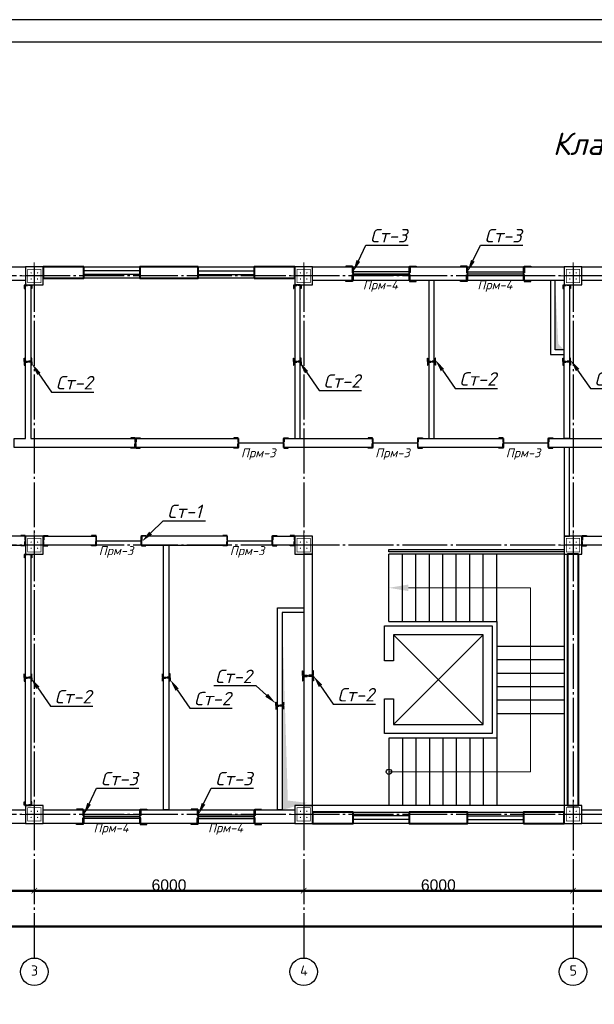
# Model space of a CAD drawing. Header units: millimetres. Extents: x -33345 to 4712671, y -3392 to 121473.
# Tile 304 of 656: x 1656947 to 1669747, y 64559 to 86501. Entities that reach past the tile are written whole.
import ezdxf
from ezdxf import colors
from ezdxf.entities.mleader import LeaderData, LeaderLine
from ezdxf.math import Vec2, Vec3

# ---------------------------------------------------------------- set-up
doc = ezdxf.new("R2010")
doc.units = ezdxf.units.MM
doc.linetypes.add('CENTER2', pattern=[28.575, 19.05, -3.175, 3.175, -3.175])
doc.linetypes.add('ГОСТ 2.303 5', pattern=[24, 20, -1.5, 1, -1.5])
for name, color, linetype, lineweight in [('.', 7, 'Continuous', 15), ('0.25', 7, 'Continuous', 25), ('1_Основная', 250, 'Continuous', 40), ('5   0.30', 1, 'Continuous', 30), ('размер 0.09', 175, 'Continuous', 9)]:
    doc.layers.add(name, color=color, linetype=linetype, lineweight=lineweight)
for name, color, linetype in [('00-Axes', 1, 'CENTER2'), ('HA', 9, 'Continuous'), ('надписи', 7, 'Continuous')]:
    doc.layers.add(name, color=color, linetype=linetype)
doc.styles.add('ISOCPEUR', font='isocpeui.ttf', dxfattribs={"height": 300})
doc.styles.add('ISOCPEUR_1.00', font='isocpeui.ttf')
doc.styles.get("Standard").update_dxf_attribs({"font": 'arial.ttf'})
doc.styles.add('ГОСТ 250', font='isocpeui.ttf', dxfattribs={"height": 250})
doc.dimstyles.new('ISO-25$0', dxfattribs={"dimtxt": 300, "dimasz": 200, "dimexe": 100, "dimexo": 300, "dimgap": 50, "dimtad": 1, "dimdec": 0, "dimtxsty": 'Standard', "dimblk": 'OBLIQUE', "dimcen": 250, "dimadec": 0, "dimazin": 0, "dimtfac": 1, "dimtdec": 0, "dimtmove": 0, "dimatfit": 3, "dimldrblk": 'OBLIQUE', "dimfxl": 1.25, "dimarcsym": 0})

# ---------------------------------------------------------------- blocks, each defined once
blk = doc.blocks.new('*U282')
at = {"layer": '0.25', "color": 5, "linetype": 'Continuous', "lineweight": 25, "ltscale": 100}
blk.add_lwpolyline([(-72619, 0), (0, 0), (0, 42000), (-72619, 42000), (-72619, 0)], dxfattribs=at)
at = {"layer": '0.25', "color": 7, "linetype": 'Continuous', "lineweight": 30, "ltscale": 100}
blk.add_lwpolyline([(-70619, 500), (-500, 500), (-500, 41500), (-70619, 41500), (-70619, 500)], dxfattribs=at)
blk = doc.blocks.new('column')
at = {"lineweight": 0}
for points in [[(-68, 56, -1), (-68, 86, -1)], [(68, 56, 1), (68, 86, 1)], [(-68, -56, 1), (-68, -86, 1)], [(68, -56, -1), (68, -86, -1)]]:
    blk.add_hatch(color=0, dxfattribs=at).paths.add_polyline_path(points)
at = {"color": 0, "lineweight": 0}
for p, q in [((0, 300), (0, -300)), ((300, 0), (-300, 0))]:
    blk.add_line(p, q, dxfattribs=at)
at = {"lineweight": 30}
blk.add_lwpolyline([(-200, 200), (200, 200), (200, -200), (-200, -200)], close=True, dxfattribs=at)
at = {"color": 0, "lineweight": 0, "const_width": 15}
blk.add_lwpolyline([(150, -150), (150, 150), (-150, 150), (-150, -150)], close=True, dxfattribs=at)
blk = doc.blocks.new('_ArchTick')
at = {"color": 0, "linetype": 'ByBlock', "const_width": 0.15}
blk.add_lwpolyline([(-0.5, -0.5), (0.5, 0.5)], dxfattribs=at)
blk = doc.blocks.new('*D14')
at = {"color": 0, "lineweight": -2, "transparency": 16777216}
for p, q in [((1035447, -1561152), (1035447, -1561151)), ((1035447, -1561152), (1041447, -1561152)), ((1041447, -1561152), (1041447, -1561151))]:
    blk.add_line(p, q, dxfattribs=at)
at = {"layer": 'Defpoints', "color": 0, "lineweight": 50, "transparency": 16777216}
for p in [(1035447, -1561152), (1041447, -1561152), (1041447, -1561152)]:
    blk.add_point(p, dxfattribs=at)
at = {"color": 0, "lineweight": -2, "transparency": 16777216, "xscale": 120, "yscale": 120, "zscale": 120, "rotation": 180}
blk.add_blockref('_ArchTick', (1035447, -1561152), dxfattribs=at)
at = {"color": 0, "lineweight": -2, "transparency": 16777216, "xscale": 120, "yscale": 120, "zscale": 120}
blk.add_blockref('_ArchTick', (1041447, -1561152), dxfattribs=at)
at = {"color": 0, "lineweight": 0, "transparency": 16777216, "insert": (1038447, -1561027), "char_height": 250, "attachment_point": 5}
blk.add_mtext('6000', dxfattribs=at)
blk = doc.blocks.new('_Oblique')
at = {"color": 0, "linetype": 'ByBlock', "lineweight": -2}
blk.add_line((-0.5, -0.5), (0.5, 0.5), dxfattribs=at)
blk = doc.blocks.new('*D15')
at = {"color": 0, "lineweight": -2, "transparency": 16777216}
for p, q in [((1041447, -1561152), (1041447, -1561151)), ((1041447, -1561152), (1047447, -1561152)), ((1047447, -1561152), (1047447, -1561151))]:
    blk.add_line(p, q, dxfattribs=at)
at = {"layer": 'Defpoints', "color": 0, "lineweight": 50, "transparency": 16777216}
for p in [(1041447, -1561152), (1047447, -1561152), (1047447, -1561152)]:
    blk.add_point(p, dxfattribs=at)
at = {"color": 0, "lineweight": -2, "transparency": 16777216, "xscale": 120, "yscale": 120, "zscale": 120, "rotation": 180}
blk.add_blockref('_ArchTick', (1041447, -1561152), dxfattribs=at)
at = {"color": 0, "lineweight": -2, "transparency": 16777216, "xscale": 120, "yscale": 120, "zscale": 120}
blk.add_blockref('_ArchTick', (1047447, -1561152), dxfattribs=at)
at = {"color": 0, "lineweight": 0, "transparency": 16777216, "insert": (1044447, -1561027), "char_height": 250, "attachment_point": 5}
blk.add_mtext('6000', dxfattribs=at)
blk = doc.blocks.new('*D16')
at = {"color": 0, "lineweight": -2, "transparency": 16777216}
for p, q in [((1047447, -1561152), (1047447, -1561151)), ((1047447, -1561152), (1053447, -1561152)), ((1053447, -1561152), (1053447, -1561151))]:
    blk.add_line(p, q, dxfattribs=at)
at = {"layer": 'Defpoints', "color": 0, "lineweight": 50, "transparency": 16777216}
for p in [(1047447, -1561152), (1053447, -1561152), (1053447, -1561152)]:
    blk.add_point(p, dxfattribs=at)
at = {"color": 0, "lineweight": -2, "transparency": 16777216, "xscale": 120, "yscale": 120, "zscale": 120, "rotation": 180}
blk.add_blockref('_ArchTick', (1047447, -1561152), dxfattribs=at)
at = {"color": 0, "lineweight": -2, "transparency": 16777216, "xscale": 120, "yscale": 120, "zscale": 120}
blk.add_blockref('_ArchTick', (1053447, -1561152), dxfattribs=at)
at = {"color": 0, "lineweight": 0, "transparency": 16777216, "insert": (1050447, -1561027), "char_height": 250, "attachment_point": 5}
blk.add_mtext('6000', dxfattribs=at)
blk = doc.blocks.new('*D31')
at = {"color": 0, "lineweight": -2, "transparency": 16777216}
for p, q in [((-12640, 61), (-12640, 61)), ((-12640, 60), (-5640, 60)), ((-5640, 61), (-5640, 61))]:
    blk.add_line(p, q, dxfattribs=at)
at = {"layer": 'Defpoints', "color": 0, "lineweight": 0, "transparency": 16777216}
for p in [(-12640, 60), (-5640, 60), (-5640, 60)]:
    blk.add_point(p, dxfattribs=at)
at = {"color": 0, "lineweight": -2, "transparency": 16777216, "xscale": 120, "yscale": 120, "zscale": 120, "rotation": 180}
blk.add_blockref('_ArchTick', (-12640, 60), dxfattribs=at)
at = {"color": 0, "lineweight": -2, "transparency": 16777216, "xscale": 120, "yscale": 120, "zscale": 120}
blk.add_blockref('_ArchTick', (-5640, 60), dxfattribs=at)
at = {"color": 0, "lineweight": 0, "transparency": 16777216, "insert": (-9140, 187), "char_height": 250, "attachment_point": 5}
blk.add_mtext('7000', dxfattribs=at)
blk = doc.blocks.new('*D44')
at = {"color": 0, "lineweight": -2, "transparency": 16777216}
for p, q in [((-36640, -739.375), (-36640, -738.75)), ((22760, -740), (-36640, -740)), ((22760, -739.375), (22760, -738.75))]:
    blk.add_line(p, q, dxfattribs=at)
at = {"layer": 'Defpoints', "color": 0, "lineweight": 0, "transparency": 16777216}
for p in [(-36640, -740), (-36640, -740), (22760, -740)]:
    blk.add_point(p, dxfattribs=at)
at = {"color": 0, "lineweight": -2, "transparency": 16777216, "xscale": 120, "yscale": 120, "zscale": 120, "rotation": 180}
blk.add_blockref('_ArchTick', (-36640, -740), dxfattribs=at)
at = {"color": 0, "lineweight": -2, "transparency": 16777216, "xscale": 120, "yscale": 120, "zscale": 120}
blk.add_blockref('_ArchTick', (22760, -740), dxfattribs=at)
at = {"color": 0, "lineweight": 0, "transparency": 16777216, "insert": (-6940, -614.375), "char_height": 250, "attachment_point": 5}
blk.add_mtext('59400', dxfattribs=at)
blk = doc.blocks.new('*U3545')
at = {"color": 0, "linetype": 'ByBlock', "lineweight": -2, "ltscale": 100}
blk.add_lwpolyline([(0, 0), (63, 0), (63, 2.7, 0.414214), (60.7, 5), (12, 5, -0.414214), (5, 12), (5, 60.7, 0.414214), (2.7, 63), (0, 63)], format="xyb", close=True, dxfattribs=at)
blk = doc.blocks.new('A$C0829442C')
at = {"layer": '5   0.30', "lineweight": 30, "ltscale": 200}
blk.add_line((0, 131), (0, 13.5), dxfattribs=at)
at = {"layer": '5   0.30', "lineweight": 30, "ltscale": 200, "xscale": -1, "rotation": 180}
blk.add_blockref('*U3545', (3.9, 146.4), dxfattribs=at)
at = {"layer": '5   0.30', "lineweight": 30, "ltscale": 200}
blk.add_blockref('*U3545', (3.9, 0), dxfattribs=at)
blk = doc.blocks.new('fgfgfgfgggffrw')
at = {"layer": '00-Axes', "color": 251, "linetype": 'ГОСТ 2.303 5', "ltscale": 50, "true_color": 0x636466}
for points in [[(-24640, 13960), (-24640, -1440)], [(-18640, 13960), (-18640, -1440)], [(-12640, 13960), (-12640, -1440)], [(22960, 13760), (-41640, 13760)], [(22960, 7760), (-41640, 7760)], [(22960, 1760), (-41640, 1760)]]:
    blk.add_lwpolyline(points, dxfattribs=at)
at = {"layer": '00-Axes', "color": 219, "linetype": 'ByBlock', "ltscale": 100, "true_color": 0x642165}
for centre in [(-24640, -1746), (-18640, -1746), (-12640, -1746)]:
    blk.add_circle(centre, 306, dxfattribs=at)
at = {"layer": '00-Axes', "color": 219, "linetype": 'ByBlock', "ltscale": 100, "true_color": 0x642165, "char_height": 226.059, "attachment_point": 1, "style": 'ISOCPEUR_1.00'}
for s, insert in [('\\pxqc;{\\fISOCPEUR|b0|i0|c204|p34;3}', (-25021.2, -1606.2)), ('\\pxqc;{\\fISOCPEUR|b0|i0|c204|p34;4}', (-19021.2, -1606.2)), ('\\pxqc;{\\fISOCPEUR|b0|i0|c204|p34;5}', (-13021.2, -1606.2))]:
    blk.add_mtext_dynamic_manual_height_columns(s, width=772.479, gutter_width=706.4, heights=[0], dxfattribs=dict(at, insert=insert))
at = {"color": 18, "lineweight": 0, "true_color": 0x000000}
for base, p1, p2, picture, middle in [((-24640, 60), (-30640, 60), (-24640, 60), '*D14', (-27640, 185.6)), ((-18640, 60), (-24640, 60), (-18640, 60), '*D15', (-21640, 185.6)), ((-12640, 60), (-18640, 60), (-12640, 60), '*D16', (-15640, 185.6))]:
    dim = blk.add_linear_dim(base=base, p1=p1, p2=p2, dimstyle='ISO-25$0', dxfattribs=at)
    dim.commit()
    dim.dimension.update_dxf_attribs({"geometry": picture, "text_midpoint": middle, "insert": (-1066086.8, 1561212.4)})
for base, p1, p2, picture, middle in [((-5640, 60), (-12640, 60), (-5640, 60), '*D31', (-9140, 187.2)), ((-36640, -740), (22760, -740), (-36640, -740), '*D44', (-6940, -614.4))]:
    dim = blk.add_linear_dim(base=base, p1=p1, p2=p2, dimstyle='ISO-25$0', dxfattribs=at)
    dim.commit()
    dim.dimension.update_dxf_attribs({"geometry": picture, "text_midpoint": middle})

msp = doc.modelspace()

# ---------------------------------------------------------------- hatches: boundary and pattern name
at = {"layer": '.', "true_color": 0x636466}
h = msp.add_hatch(color=251, dxfattribs=at)
h.dxf.hatch_style = 1
h.paths.add_polyline_path([(1668945.209, 79276.159), (1668872.832, 80690.837), (1668872.832, 79140.837), (1669072.832, 79140.837)])
h = msp.add_hatch(color=251, dxfattribs=at)
h.dxf.hatch_style = 1
h.paths.add_polyline_path([(1662919.914, 69099.592), (1662792.832, 73290.837), (1662792.832, 68890.837), (1663352.832, 69048.554)])

# ---------------------------------------------------------------- linework, layer by layer
at = {"color": 5}
for p, q in [((1659622.832, 80905.837, 1359241.496), (1658372.832, 80905.837, 1359241.496)), ((1659622.832, 80825.837, 1359241.496), (1658372.832, 80825.837, 1359241.496)), ((1660922.832, 80905.837, 1359241.496), (1662172.832, 80905.837, 1359241.496)), ((1660922.832, 80825.837, 1359241.496), (1662172.832, 80825.837, 1359241.496)), ((1665622.832, 80880.837, 1359241.496), (1664372.832, 80880.837, 1359241.496)), ((1665622.832, 80800.837, 1359241.496), (1664372.832, 80800.837, 1359241.496)), ((1666922.832, 80880.837, 1359241.496), (1668172.832, 80880.837, 1359241.496)), ((1666922.832, 80800.837, 1359241.496), (1668172.832, 80800.837, 1359241.496)), ((1659622.832, 68780.837, 1359241.496), (1658372.832, 68780.837, 1359241.496)), ((1659622.832, 68700.837, 1359241.496), (1658372.832, 68700.837, 1359241.496)), ((1660922.832, 68780.837, 1359241.496), (1662172.832, 68780.837, 1359241.496)), ((1660922.832, 68700.837, 1359241.496), (1662172.832, 68700.837, 1359241.496)), ((1665622.832, 68755.837, 1359241.496), (1664372.832, 68755.837, 1359241.496)), ((1666922.832, 68755.837, 1359241.496), (1668172.832, 68755.837, 1359241.496)), ((1665622.832, 68675.837, 1359241.496), (1664372.832, 68675.837, 1359241.496)), ((1666922.832, 68675.837, 1359241.496), (1668172.832, 68675.837, 1359241.496))]:
    msp.add_line(p, q, dxfattribs=at)
at = {"color": 6, "lineweight": 30}
for p, q in [((1664372.832, 80840.837, 1359241.496), (1665622.832, 80840.836, 1359241.496)), ((1666922.832, 80840.837, 1359241.496), (1668172.832, 80840.836, 1359241.496)), ((1658372.832, 68740.837, 1359241.496), (1659622.832, 68740.836, 1359241.496)), ((1660922.832, 68740.837, 1359241.496), (1662172.832, 68740.836, 1359241.496))]:
    msp.add_line(p, q, dxfattribs=at)
at = {"color": 177, "lineweight": 30, "true_color": 0x293189}
for p, q in [((1661822.832, 77070.836, 1359241.496), (1662822.832, 77070.836, 1359241.496)), ((1664812.832, 77070.837, 1359241.496), (1665812.832, 77070.837, 1359241.496)), ((1667722.832, 77070.836, 1359241.496), (1668722.832, 77070.836, 1359241.496)), ((1658653.168, 74890.837, 1359241.496), (1659653.168, 74890.837, 1359241.496)), ((1661573.168, 74890.837, 1359241.496), (1662573.168, 74890.837, 1359241.496))]:
    msp.add_line(p, q, dxfattribs=at)
at = {"color": 244, "lineweight": 40, "true_color": 0x991b1e, "elevation": 1359241.496}
for points in [[(1658372.832, 80990.837), (1657472.832, 80990.837), (1657472.832, 80740.837), (1658372.832, 80740.837)], [(1660922.832, 80990.837), (1659622.832, 80990.837), (1659622.832, 80740.837), (1660922.832, 80740.837)], [(1662172.832, 80740.837), (1663072.832, 80740.837), (1663072.832, 80990.837), (1662172.832, 80990.837)], [(1669397.832, 74590.837), (1669147.832, 74590.837), (1669147.832, 68990.837), (1669397.832, 68990.837)], [(1664372.832, 68840.837), (1663472.832, 68840.837), (1663472.832, 68590.837), (1664372.832, 68590.837)], [(1665622.832, 68840.837), (1665622.832, 68590.837), (1666922.832, 68590.837), (1666922.832, 68840.837)], [(1668172.832, 68590.837), (1669072.832, 68590.837), (1669072.832, 68840.837), (1668172.832, 68840.837)]]:
    msp.add_lwpolyline(points, close=True, dxfattribs=at)
at = {"elevation": 1359241.496}
for points in [[(1658372.832, 80990.837), (1659622.832, 80990.837), (1659622.832, 80740.837), (1658372.832, 80740.837)], [(1660922.832, 80990.837), (1662172.832, 80990.837), (1662172.832, 80740.837), (1660922.832, 80740.837)], [(1664372.832, 80990.837), (1665622.832, 80990.837), (1665622.832, 80690.837), (1664372.832, 80690.837)], [(1666922.832, 80990.837), (1668172.832, 80990.837), (1668172.832, 80690.837), (1666922.832, 80690.837)], [(1658372.832, 68890.837), (1659622.832, 68890.837), (1659622.832, 68590.837), (1658372.832, 68590.837)], [(1660922.832, 68890.837), (1662172.832, 68890.837), (1662172.832, 68590.837), (1660922.832, 68590.837)], [(1664372.832, 68840.837), (1665622.832, 68840.837), (1665622.832, 68590.837), (1664372.832, 68590.837)], [(1666922.832, 68840.837), (1668172.832, 68840.837), (1668172.832, 68590.837), (1666922.832, 68590.837)]]:
    msp.add_lwpolyline(points, close=True, dxfattribs=at)
at = {"color": 18, "lineweight": 30, "true_color": 0x000000, "elevation": 1359241.496}
msp.add_lwpolyline([(1665172.832, 74690.837), (1669072.832, 74690.837), (1669072.832, 74640.837), (1665172.832, 74640.837)], close=True, dxfattribs=at)
at = {"elevation": 1359241.496}
msp.add_lwpolyline([(1669072.832, 74590.837), (1669072.832, 68990.837), (1663472.832, 68990.837)], dxfattribs=at)
at = {"color": 18, "true_color": 0x000000, "elevation": 1359241.496}
for points in [[(1665172.832, 73090.837), (1665172.832, 74590.837)], [(1669072.832, 74590.837), (1665172.832, 74590.837)], [(1665472.832, 73090.837), (1665472.832, 74590.837)], [(1665772.832, 73090.837), (1665772.832, 74590.837)], [(1666072.832, 73090.837), (1666072.832, 74590.837)], [(1666372.832, 73090.837), (1666372.832, 74590.837)], [(1666672.832, 73090.837), (1666672.832, 74590.837)], [(1666972.832, 73090.837), (1666972.832, 74590.837)], [(1667272.832, 73090.837), (1667272.832, 74590.837)], [(1667572.832, 73090.837), (1667572.832, 74590.837)], [(1665172.832, 73090.837), (1667572.832, 73090.837), (1667572.832, 70490.837), (1665172.832, 70490.837)], [(1667572.832, 72540.837), (1669072.832, 72540.837)], [(1667572.832, 72240.837), (1669072.832, 72240.837)], [(1667572.832, 71940.837), (1669072.832, 71940.837)], [(1667572.832, 71640.837), (1669072.832, 71640.837)], [(1667572.832, 71340.837), (1669072.832, 71340.837)], [(1667572.832, 71040.837), (1669072.832, 71040.837)], [(1665172.832, 70490.837), (1665172.832, 68990.837)], [(1665472.832, 70490.837), (1665472.832, 68990.837)], [(1665772.832, 70490.837), (1665772.832, 68990.837)], [(1666072.832, 70490.837), (1666072.832, 68990.837)], [(1666372.832, 70490.837), (1666372.832, 68990.837)], [(1666672.832, 70490.837), (1666672.832, 68990.837)], [(1666972.832, 70490.837), (1666972.832, 68990.837)], [(1667272.832, 70490.837), (1667272.832, 68990.837)], [(1667572.832, 70490.837), (1667572.832, 68990.837)]]:
    msp.add_lwpolyline(points, dxfattribs=at)
msp.add_circle((1665172.832, 69740.837, 1359241.496), 58.696)
msp.add_solid([(1665604.832, 73768.837, 1359241.496), (1665172.832, 73840.837, 1359241.496), (1665604.832, 73912.837, 1359241.496)])
at = {"layer": '1_Основная', "color": 250, "lineweight": 18}
for p, q in [((1667272.832, 72790.837, 1359241.496), (1665272.832, 70790.837, 1359241.496)), ((1667272.832, 70790.837, 1359241.496), (1665272.832, 72790.837, 1359241.496))]:
    msp.add_line(p, q, dxfattribs=at)
at = {"layer": '1_Основная', "color": 250, "lineweight": 30, "elevation": 1359241.496}
msp.add_lwpolyline([(1667272.832, 72790.837), (1665272.832, 72790.837), (1665272.832, 72215.837), (1665072.832, 72215.837), (1665072.832, 72990.837), (1667472.832, 72990.837), (1667472.832, 70590.837), (1665072.832, 70590.837), (1665072.832, 71365.837), (1665272.832, 71365.837), (1665272.832, 70790.837), (1667272.832, 70790.837)], close=True, dxfattribs=at)
at = {"layer": 'HA', "color": 250, "lineweight": 30, "ltscale": 100, "elevation": 1359241.496}
for points in [[(1656172.832, 80990.837), (1657072.832, 80990.837), (1657072.832, 80690.837), (1656172.832, 80690.837)], [(1663472.832, 80990.837), (1664372.832, 80990.837), (1664372.832, 80690.837), (1663472.832, 80690.837)], [(1665622.832, 80990.837), (1666922.832, 80990.837), (1666922.832, 80690.837), (1665622.832, 80690.837)], [(1668172.832, 80990.837), (1669072.832, 80990.837), (1669072.832, 80690.837), (1668172.832, 80690.837)], [(1669472.832, 80990.837), (1670072.832, 80990.837), (1670072.832, 80690.837), (1669472.832, 80690.837)], [(1656822.832, 76970.837), (1656822.832, 77170.837), (1657072.832, 77170.837), (1657072.832, 80590.837), (1657192.832, 80590.837), (1657192.832, 77170.837), (1661822.832, 77170.837), (1661822.832, 76970.837)], [(1663072.832, 77170.837), (1663192.832, 77170.837), (1663192.832, 80590.837), (1663072.832, 80590.837)], [(1666062.832, 77170.837), (1666182.832, 77170.837), (1666182.832, 80690.837), (1666062.832, 80690.837)], [(1668772.832, 80690.837), (1668772.832, 79040.837), (1669072.832, 79040.837), (1669072.832, 79140.837), (1668872.832, 79140.837), (1668872.832, 80690.837)], [(1669072.832, 80590.837), (1669192.832, 80590.837), (1669192.832, 77170.837), (1669072.832, 77170.837)], [(1662822.832, 77170.837), (1664812.832, 77170.837), (1664812.832, 76970.837), (1662822.832, 76970.837)], [(1665812.832, 76970.837), (1665812.832, 77170.837), (1667722.832, 77170.837), (1667722.832, 76970.837)], [(1675022.832, 76970.837), (1668722.832, 76970.837), (1668722.832, 77170.837), (1675022.832, 77170.837)], [(1669072.832, 74990.837), (1669192.832, 74990.837), (1669192.832, 76970.837), (1669072.832, 76970.837)], [(1657072.832, 74990.837), (1656573.168, 74990.837), (1656573.168, 74790.837), (1657072.832, 74790.837)], [(1658653.168, 74790.837), (1657472.832, 74790.837), (1657472.832, 74990.837), (1658653.168, 74990.837)], [(1661573.168, 74990.838), (1659653.168, 74990.838), (1659653.168, 74790.837), (1661573.168, 74790.837)], [(1662573.168, 74990.837), (1663072.832, 74990.837), (1663072.832, 74790.837), (1662573.168, 74790.837)], [(1671312.832, 74790.837), (1669472.832, 74790.837), (1669472.832, 74990.837), (1671312.832, 74990.837)], [(1660272.832, 74790.837), (1660272.832, 68890.837), (1660152.832, 68890.837), (1660152.832, 74790.837)], [(1657192.832, 74590.837), (1657192.832, 68990.837), (1657072.832, 68990.837), (1657072.832, 74590.837)], [(1663472.832, 68990.837), (1663472.832, 74590.837), (1663272.832, 74590.837), (1663272.832, 68990.837)], [(1662792.832, 68890.837), (1662692.832, 68890.837), (1662692.832, 73390.837), (1663272.832, 73390.837), (1663272.832, 73290.837), (1662792.832, 73290.837)], [(1656172.832, 68890.837), (1657072.832, 68890.837), (1657072.832, 68590.837), (1656172.832, 68590.837)], [(1657472.832, 68890.837), (1658372.832, 68890.837), (1658372.832, 68590.837), (1657472.832, 68590.837)], [(1659622.832, 68890.837), (1660922.832, 68890.837), (1660922.832, 68590.837), (1659622.832, 68590.837)], [(1662172.832, 68890.837), (1663072.832, 68890.837), (1663072.832, 68590.837), (1662172.832, 68590.837)], [(1669472.832, 68890.837), (1670372.832, 68890.837), (1670372.832, 68590.837), (1669472.832, 68590.837)]]:
    msp.add_lwpolyline(points, close=True, dxfattribs=at)
at = {"layer": 'HA', "color": 250, "lineweight": 20, "ltscale": 100, "elevation": 1359241.496}
msp.add_lwpolyline([(1665172.832, 69740.837), (1668322.832, 69740.837), (1668322.832, 73840.837), (1665604.832, 73840.837)], dxfattribs=at)

# ---------------------------------------------------------------- block references
at = {"color": 244, "lineweight": 50, "true_color": 0x991b1e}
msp.add_blockref('fgfgfgfgggffrw', (1681912.832, 67030.837, 1359241.496), dxfattribs=at)
at = {"xscale": -1, "rotation": 270}
for p in [(1657272.832, 80790.837, 1359241.496), (1663272.832, 80790.837, 1359241.496), (1669272.832, 80790.837, 1359241.496), (1657272.832, 74790.837, 1359241.496), (1663272.832, 74790.837, 1359241.496), (1669272.832, 74790.837, 1359241.496), (1657272.832, 68790.837, 1359241.496), (1663272.832, 68790.837, 1359241.496), (1669272.832, 68790.837, 1359241.496)]:
    msp.add_blockref('column', p, dxfattribs=at)
at = {"layer": '0.25', "ltscale": 100, "transparency": 33554687}
msp.add_blockref('*U282', (1708575.221, 44501.326, 1359241.5), dxfattribs=at)
at = {"layer": 'размер 0.09', "lineweight": 30, "ltscale": 200}
for p, xscale, yscale, zscale, rotation in [((1664372.832, 81010.713, 1359241.496), 2.351013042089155, 2.351013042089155, 2.351013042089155, 180.0000448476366), ((1665622.832, 81010.713, 1359241.496), -2.351013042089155, 2.351013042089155, 2.351013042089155, 179.9999551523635), ((1666922.832, 81010.713, 1359241.496), 2.351013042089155, 2.351013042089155, 2.351013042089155, 180.0000448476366), ((1668172.832, 81010.713, 1359241.496), -2.351013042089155, 2.351013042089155, 2.351013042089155, 179.9999551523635), ((1657218.511, 80590.837, 1359241.496), -1.185761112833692, 1.185761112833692, 1.185761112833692, 89.99995515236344), ((1663218.511, 80590.837, 1359241.496), -1.185761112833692, 1.185761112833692, 1.185761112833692, 89.99995515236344), ((1669218.511, 80590.837, 1359241.496), -1.185761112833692, 1.185761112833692, 1.185761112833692, 89.99995515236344), ((1657218.512, 78880.837, 1359241.496), 1.185761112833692, 1.185761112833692, 1.185761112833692, 90.00004484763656), ((1657218.512, 78880.837, 1359241.496), -1.185761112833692, 1.185761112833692, 1.185761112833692, 89.99995515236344), ((1663218.512, 78880.838, 1359241.496), 1.185761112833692, 1.185761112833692, 1.185761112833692, 90.00004484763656), ((1663218.512, 78880.838, 1359241.496), -1.185761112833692, 1.185761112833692, 1.185761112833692, 89.99995515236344), ((1666208.512, 78880.838, 1359241.496), 1.185761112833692, 1.185761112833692, 1.185761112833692, 90.00004484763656), ((1666208.512, 78880.838, 1359241.496), -1.185761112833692, 1.185761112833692, 1.185761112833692, 89.99995515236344), ((1669218.512, 78880.837, 1359241.496), 1.185761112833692, 1.185761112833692, 1.185761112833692, 90.00004484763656), ((1669218.512, 78880.837, 1359241.496), -1.185761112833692, 1.185761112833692, 1.185761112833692, 89.99995515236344), ((1659528.047, 77183.335, 2718482.992), 1.556924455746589, 1.556924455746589, 1.556924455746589, 180.0000448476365), ((1659528.048, 77183.335, 2718482.992), -1.556924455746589, 1.556924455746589, 1.556924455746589, 179.9999551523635), ((1661822.832, 77183.334, 1359241.496), 1.556924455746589, 1.556924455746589, 1.556924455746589, 180.0000448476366), ((1662822.832, 77183.334, 1359241.496), -1.556924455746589, 1.556924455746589, 1.556924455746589, 179.9999551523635), ((1664812.832, 77183.334, 1359241.496), 1.556924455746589, 1.556924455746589, 1.556924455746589, 180.0000448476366), ((1665812.832, 77183.334, 1359241.496), -1.556924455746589, 1.556924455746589, 1.556924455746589, 179.9999551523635), ((1667722.832, 77183.333, 1359241.496), 1.556924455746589, 1.556924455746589, 1.556924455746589, 180.0000448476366), ((1668722.832, 77183.333, 1359241.496), -1.556924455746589, 1.556924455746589, 1.556924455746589, 179.9999551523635), ((1657072.832, 75003.334, 1359241.496), 1.556924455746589, 1.556924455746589, 1.556924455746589, 180.0000448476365), ((1657472.832, 75003.334, 1359241.496), -1.556924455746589, 1.556924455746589, 1.556924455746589, 179.9999551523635), ((1658653.168, 75003.334, 1359241.496), 1.556924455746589, 1.556924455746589, 1.556924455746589, 180.0000448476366), ((1659653.168, 75003.334, 1359241.496), -1.556924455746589, 1.556924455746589, 1.556924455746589, 179.9999551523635), ((1661573.168, 75003.334, 1359241.496), 1.556924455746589, 1.556924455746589, 1.556924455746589, 180.0000448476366), ((1662573.168, 75003.334, 1359241.496), -1.556924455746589, 1.556924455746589, 1.556924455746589, 179.9999551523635), ((1663072.832, 75003.334, 1359241.496), 1.556924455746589, 1.556924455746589, 1.556924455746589, 180.0000448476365), ((1669472.832, 75003.334, 1359241.496), -1.556924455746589, 1.556924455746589, 1.556924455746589, 179.9999551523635), ((1657218.511, 74590.837, 1359241.496), -1.185761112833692, 1.185761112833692, 1.185761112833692, 89.99995515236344), ((1663490.916, 71878.26, 1359241.496), 1.652983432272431, 1.652983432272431, 1.652983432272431, 90.00004484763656), ((1657218.511, 71840.837, 1359241.496), 1.185761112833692, 1.185761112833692, 1.185761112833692, 90.00004484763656), ((1657218.511, 71840.837, 1359241.496), -1.185761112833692, 1.185761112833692, 1.185761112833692, 89.99995515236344), ((1660298.511, 71840.837, 1359241.496), 1.185761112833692, 1.185761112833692, 1.185761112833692, 90.00004484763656), ((1660298.511, 71840.837, 1359241.496), -1.185761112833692, 1.185761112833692, 1.185761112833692, 89.99995515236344), ((1663490.916, 71878.26, 1359241.496), -1.652983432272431, 1.652983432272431, 1.652983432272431, 89.99995515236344), ((1662652.323, 71215.837, 1359241.496), -1.185761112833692, 1.185761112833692, 1.185761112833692, 269.9999551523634), ((1662652.323, 71215.837, 1359241.496), 1.185761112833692, 1.185761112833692, 1.185761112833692, 270.0000448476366), ((1657218.511, 68990.837, 1359241.496), 1.185761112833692, 1.185761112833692, 1.185761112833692, 90.00004484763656), ((1658372.832, 68910.713, 1359241.496), 2.351013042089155, 2.351013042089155, 2.351013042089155, 180.0000448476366), ((1659622.832, 68910.713, 1359241.496), -2.351013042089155, 2.351013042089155, 2.351013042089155, 179.9999551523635), ((1660922.832, 68910.713, 1359241.496), 2.351013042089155, 2.351013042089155, 2.351013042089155, 180.0000448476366), ((1662172.832, 68910.713, 1359241.496), -2.351013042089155, 2.351013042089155, 2.351013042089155, 179.9999551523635)]:
    msp.add_blockref('A$C0829442C', p, dxfattribs=dict(at, xscale=xscale, yscale=yscale, zscale=zscale, rotation=rotation))

# ---------------------------------------------------------------- texts
at = {"transparency": 33554687, "char_height": 200, "attachment_point": 1, "style": 'ГОСТ 250'}
for s, insert in [('{\\C6;Прм-4}', (1664592.247, 80690.837, 1359241.496)), ('{\\C6;Прм-4}', (1667142.247, 80690.837, 1359241.496)), ('{\\C5;Прм-3}', (1661876.761, 76948.431, 1359241.496)), ('{\\C5;Прм-3}', (1664866.761, 76948.431, 1359241.496)), ('{\\C5;Прм-3}', (1667776.761, 76948.431, 1359241.496)), ('{\\C5;Прм-3}', (1658707.096, 74768.431, 1359241.496)), ('{\\C5;Прм-3}', (1661627.096, 74768.432, 1359241.496)), ('{\\C6;Прм-4}', (1658592.247, 68590.837, 1359241.496)), ('{\\C6;Прм-4}', (1661142.247, 68590.837, 1359241.496))]:
    msp.add_mtext_dynamic_manual_height_columns(s, width=5615.66788, gutter_width=1250, heights=[260], dxfattribs=dict(at, insert=insert))
at = {"layer": 'надписи', "insert": (1674508.898, 83696.984, 1359241.5), "char_height": 500, "width": 24773.72822, "attachment_point": 5, "style": 'ISOCPEUR_1.00'}
msp.add_mtext('{\\C0;Кладочный план} {\\C0;3-го этажа.} M1:100', dxfattribs=at)

# ---------------------------------------------------------------- leaders
at = {"transparency": 33554687}
ml = msp.add_multileader_mtext('Standard', dxfattribs=at)
ml.set_content('Ст-3', color=256, style='ISOCPEUR')
ml.set_leader_properties(color=256)
ml.build(insert=Vec2(0, 0))
ml.multileader.update_dxf_attribs({"text_left_attachment_type": 6, "text_right_attachment_type": 6, "dogleg_length": 1.827, "arrow_head_size": 274.097})
ctx = ml.context
ctx.base_point, ctx.char_height, ctx.arrow_head_size, ctx.landing_gap_size, ctx.plane_origin = Vec3(1664662.987, 81478.095, 1359241.496), 300, 274.097, 91.366, Vec3(1664110.534, 81891.416, 1359241.496)
ctx.left_attachment, ctx.right_attachment = 6, 6
notes = []
notes.append((ctx, [(0, (1, 1, 0), (1664661.159, 81478.095, 1359241.496), (1, 0), 1.827, [(0, [(1664372.832, 80880.837, 1359241.496)], 0, [])])]))
ctx.mtext.insert, ctx.mtext.flow_direction = Vec3(1664754.352, 81838.095, 1359241.496), 5
ml = msp.add_multileader_mtext('Standard', dxfattribs=at)
ml.set_content('Ст-3', color=256, style='ISOCPEUR')
ml.set_leader_properties(color=256)
ml.build(insert=Vec2(0, 0))
ml.multileader.update_dxf_attribs({"text_left_attachment_type": 6, "text_right_attachment_type": 6, "dogleg_length": 1.827, "arrow_head_size": 274.097})
ctx = ml.context
ctx.base_point, ctx.char_height, ctx.arrow_head_size, ctx.landing_gap_size, ctx.plane_origin = Vec3(1667212.987, 81478.095, 1359241.496), 300, 274.097, 91.366, Vec3(1666660.534, 81891.416, 1359241.496)
ctx.left_attachment, ctx.right_attachment = 6, 6
notes.append((ctx, [(0, (1, 1, 0), (1667211.159, 81478.095, 1359241.496), (1, 0), 1.827, [(0, [(1666922.832, 80880.837, 1359241.496)], 0, [])])]))
ctx.mtext.insert, ctx.mtext.flow_direction = Vec3(1667304.352, 81838.095, 1359241.496), 5
ml = msp.add_multileader_mtext('Standard', dxfattribs=at)
ml.set_content('Ст-2', color=256, style='ISOCPEUR')
ml.set_leader_properties(color=256)
ml.build(insert=Vec2(0, 0))
ml.multileader.update_dxf_attribs({"text_left_attachment_type": 6, "text_right_attachment_type": 6, "dogleg_length": 1.827, "arrow_head_size": 274.097})
ctx = ml.context
ctx.base_point, ctx.char_height, ctx.arrow_head_size, ctx.landing_gap_size, ctx.plane_origin = Vec3(1657660.736, 78201.895, 1359241.496), 300, 274.097, 91.366, Vec3(1657181.615, 78792.701, 1359241.496)
ctx.left_attachment, ctx.right_attachment = 6, 6
notes.append((ctx, [(0, (1, 1, 0), (1657658.908, 78201.895, 1359241.496), (1, 0), 1.827, [(0, [(1657218.513, 78834.626, 1359241.496)], 0, [])])]))
ctx.mtext.insert, ctx.mtext.flow_direction = Vec3(1657752.101, 78561.895, 1359241.496), 5
ml = msp.add_multileader_mtext('Standard', dxfattribs=at)
ml.set_content('Ст-2', color=256, style='ISOCPEUR')
ml.set_leader_properties(color=256)
ml.build(insert=Vec2(0, 0))
ml.multileader.update_dxf_attribs({"text_left_attachment_type": 6, "text_right_attachment_type": 6, "dogleg_length": 1.827, "arrow_head_size": 274.097})
ctx = ml.context
ctx.base_point, ctx.char_height, ctx.arrow_head_size, ctx.landing_gap_size, ctx.plane_origin = Vec3(1663623.384, 78239.247, 1359241.496), 300, 274.097, 91.366, Vec3(1663144.264, 78830.054, 1359241.496)
ctx.left_attachment, ctx.right_attachment = 6, 6
notes.append((ctx, [(0, (1, 1, 0), (1663621.557, 78239.247, 1359241.496), (1, 0), 1.827, [(0, [(1663181.161, 78871.978, 1359241.496)], 0, [])])]))
ctx.mtext.insert, ctx.mtext.flow_direction = Vec3(1663714.75, 78599.247, 1359241.496), 5
ml = msp.add_multileader_mtext('Standard', dxfattribs=at)
ml.set_content('Ст-2', color=256, style='ISOCPEUR')
ml.set_leader_properties(color=256)
ml.build(insert=Vec2(0, 0))
ml.multileader.update_dxf_attribs({"text_left_attachment_type": 6, "text_right_attachment_type": 6, "dogleg_length": 1.827, "arrow_head_size": 274.097})
ctx = ml.context
ctx.base_point, ctx.char_height, ctx.arrow_head_size, ctx.landing_gap_size, ctx.plane_origin = Vec3(1666650.736, 78285.745, 1359241.496), 300, 274.097, 91.366, Vec3(1666171.615, 78876.552, 1359241.496)
ctx.left_attachment, ctx.right_attachment = 6, 6
notes.append((ctx, [(0, (1, 1, 0), (1666648.908, 78285.745, 1359241.496), (1, 0), 1.827, [(0, [(1666208.513, 78918.477, 1359241.496)], 0, [])])]))
ctx.mtext.insert, ctx.mtext.flow_direction = Vec3(1666742.101, 78645.745, 1359241.496), 5
ml = msp.add_multileader_mtext('Standard', dxfattribs=at)
ml.set_content('Ст-2', color=256, style='ISOCPEUR')
ml.set_leader_properties(color=256)
ml.build(insert=Vec2(0, 0))
ml.multileader.update_dxf_attribs({"text_left_attachment_type": 6, "text_right_attachment_type": 6, "dogleg_length": 1.827, "arrow_head_size": 274.097})
ctx = ml.context
ctx.base_point, ctx.char_height, ctx.arrow_head_size, ctx.landing_gap_size, ctx.plane_origin = Vec3(1669660.736, 78285.744, 1359241.496), 300, 274.097, 91.366, Vec3(1669181.615, 78876.551, 1359241.496)
ctx.left_attachment, ctx.right_attachment = 6, 6
notes.append((ctx, [(0, (1, 1, 0), (1669658.908, 78285.744, 1359241.496), (1, 0), 1.827, [(0, [(1669218.513, 78918.476, 1359241.496)], 0, [])])]))
ctx.mtext.insert, ctx.mtext.flow_direction = Vec3(1669752.101, 78645.744, 1359241.496), 5
ml = msp.add_multileader_mtext('Standard', dxfattribs=at)
ml.set_content('Ст-1', color=256, style='ISOCPEUR')
ml.set_leader_properties(color=256)
ml.build(insert=Vec2(0, 0))
ml.multileader.update_dxf_attribs({"text_left_attachment_type": 6, "text_right_attachment_type": 6, "dogleg_length": 1.827, "arrow_head_size": 274.097})
ctx = ml.context
ctx.base_point, ctx.char_height, ctx.arrow_head_size, ctx.landing_gap_size, ctx.plane_origin = Vec3(1660144.317, 75334.681, 1359241.496), 300, 274.097, 91.366, Vec3(1659665.196, 75925.487, 1359241.496)
ctx.left_attachment, ctx.right_attachment = 6, 6
notes.append((ctx, [(0, (1, 1, 0), (1660142.489, 75334.681, 1359241.496), (1, 0), 1.827, [(0, [(1659666.957, 74869.875, 1359241.496)], 0, [])])]))
ctx.mtext.insert, ctx.mtext.flow_direction = Vec3(1660235.682, 75694.681, 1359241.496), 5
ml = msp.add_multileader_mtext('Standard', dxfattribs=at)
ml.set_content('Ст-2', color=256, style='ISOCPEUR')
ml.set_leader_properties(color=256)
ml.build(insert=Vec2(0, 0))
ml.multileader.update_dxf_attribs({"text_left_attachment_type": 6, "text_right_attachment_type": 6, "dogleg_length": 1.827, "arrow_head_size": 274.097})
ctx = ml.context
ctx.base_point, ctx.char_height, ctx.arrow_head_size, ctx.landing_gap_size, ctx.plane_origin = Vec3(1661103.278, 71657.326, 1359241.496), 300, 274.097, 91.366, Vec3(1662689.221, 71221.659, 1359241.496)
ctx.left_attachment, ctx.right_attachment, ctx.text_align_type = 6, 6, 2
notes.append((ctx, [(0, (1, 1, 0), (1662211.928, 71657.326, 1359241.496), (-1, 0), 1.827, [(0, [(1662652.323, 71263.584, 1359241.496)], 0, [])])]))
ctx.mtext.insert, ctx.mtext.alignment, ctx.mtext.flow_direction = Vec3(1662118.735, 72017.326, 1359241.496), 3, 5
ml = msp.add_multileader_mtext('Standard', dxfattribs=at)
ml.set_content('Ст-2', color=256, style='ISOCPEUR')
ml.set_leader_properties(color=256)
ml.build(insert=Vec2(0, 0))
ml.multileader.update_dxf_attribs({"text_left_attachment_type": 6, "text_right_attachment_type": 6, "dogleg_length": 1.827, "arrow_head_size": 274.097})
ctx = ml.context
ctx.base_point, ctx.char_height, ctx.arrow_head_size, ctx.landing_gap_size, ctx.plane_origin = Vec3(1657635.056, 71203.819, 1359241.496), 300, 274.097, 91.366, Vec3(1657155.935, 71794.626, 1359241.496)
ctx.left_attachment, ctx.right_attachment = 6, 6
notes.append((ctx, [(0, (1, 1, 0), (1657633.228, 71203.819, 1359241.496), (1, 0), 1.827, [(0, [(1657192.833, 71836.551, 1359241.496)], 0, [])])]))
ctx.mtext.insert, ctx.mtext.flow_direction = Vec3(1657726.421, 71563.819, 1359241.496), 5
ml = msp.add_multileader_mtext('Standard', dxfattribs=at)
ml.set_content('Ст-2', color=256, style='ISOCPEUR')
ml.set_leader_properties(color=256)
ml.build(insert=Vec2(0, 0))
ml.multileader.update_dxf_attribs({"text_left_attachment_type": 6, "text_right_attachment_type": 6, "dogleg_length": 1.827, "arrow_head_size": 274.097})
ctx = ml.context
ctx.base_point, ctx.char_height, ctx.arrow_head_size, ctx.landing_gap_size, ctx.plane_origin = Vec3(1660740.734, 71161.894, 1359241.496), 300, 274.097, 91.366, Vec3(1660261.614, 71752.701, 1359241.496)
ctx.left_attachment, ctx.right_attachment = 6, 6
notes.append((ctx, [(0, (1, 1, 0), (1660738.907, 71161.894, 1359241.496), (1, 0), 1.827, [(0, [(1660298.511, 71794.626, 1359241.496)], 0, [])])]))
ctx.mtext.insert, ctx.mtext.flow_direction = Vec3(1660832.1, 71521.894, 1359241.496), 5
ml = msp.add_multileader_mtext('Standard', dxfattribs=at)
ml.set_content('Ст-2', color=256, style='ISOCPEUR')
ml.set_leader_properties(color=256)
ml.build(insert=Vec2(0, 0))
ml.multileader.update_dxf_attribs({"text_left_attachment_type": 6, "text_right_attachment_type": 6, "dogleg_length": 1.827, "arrow_head_size": 274.097})
ctx = ml.context
ctx.base_point, ctx.char_height, ctx.arrow_head_size, ctx.landing_gap_size, ctx.plane_origin = Vec3(1663933.14, 71247.617, 1359241.496), 300, 274.097, 91.366, Vec3(1663454.019, 71838.424, 1359241.496)
ctx.left_attachment, ctx.right_attachment = 6, 6
notes.append((ctx, [(0, (1, 1, 0), (1663931.312, 71247.617, 1359241.496), (1, 0), 1.827, [(0, [(1663490.917, 71880.349, 1359241.496)], 0, [])])]))
ctx.mtext.insert, ctx.mtext.flow_direction = Vec3(1664024.505, 71607.617, 1359241.496), 5
ml = msp.add_multileader_mtext('Standard', dxfattribs=at)
ml.set_content('Ст-3', color=256, style='ISOCPEUR')
ml.set_leader_properties(color=256)
ml.build(insert=Vec2(0, 0))
ml.multileader.update_dxf_attribs({"text_left_attachment_type": 6, "text_right_attachment_type": 6, "dogleg_length": 1.827, "arrow_head_size": 274.097})
ctx = ml.context
ctx.base_point, ctx.char_height, ctx.arrow_head_size, ctx.landing_gap_size, ctx.plane_origin = Vec3(1658662.987, 69378.096, 1359241.496), 300, 274.097, 91.366, Vec3(1658110.534, 69791.416, 1359241.496)
ctx.left_attachment, ctx.right_attachment = 6, 6
notes.append((ctx, [(0, (1, 1, 0), (1658661.159, 69378.096, 1359241.496), (1, 0), 1.827, [(0, [(1658372.832, 68780.837, 1359241.496)], 0, [])])]))
ctx.mtext.insert, ctx.mtext.flow_direction = Vec3(1658754.352, 69738.096, 1359241.496), 5
ml = msp.add_multileader_mtext('Standard', dxfattribs=at)
ml.set_content('Ст-3', color=256, style='ISOCPEUR')
ml.set_leader_properties(color=256)
ml.build(insert=Vec2(0, 0))
ml.multileader.update_dxf_attribs({"text_left_attachment_type": 6, "text_right_attachment_type": 6, "dogleg_length": 1.827, "arrow_head_size": 274.097})
ctx = ml.context
ctx.base_point, ctx.char_height, ctx.arrow_head_size, ctx.landing_gap_size, ctx.plane_origin = Vec3(1661212.987, 69378.096, 1359241.496), 300, 274.097, 91.366, Vec3(1660660.534, 69791.416, 1359241.496)
ctx.left_attachment, ctx.right_attachment = 6, 6
notes.append((ctx, [(0, (1, 1, 0), (1661211.159, 69378.096, 1359241.496), (1, 0), 1.827, [(0, [(1660922.832, 68780.837, 1359241.496)], 0, [])])]))
ctx.mtext.insert, ctx.mtext.flow_direction = Vec3(1661304.352, 69738.096, 1359241.496), 5
for ctx, leaders in notes:
    for number, flags, end, landing, length, lines in leaders:
        leader = LeaderData()
        leader.index, (leader.has_last_leader_line, leader.has_dogleg_vector, leader.attachment_direction) = number, flags
        leader.last_leader_point, leader.dogleg_vector, leader.dogleg_length = Vec3(end), Vec3(landing), length
        for number, points, colour, breaks in lines:
            line = LeaderLine()
            line.index, line.vertices, line.color, line.breaks = number, Vec3.list(points), colors.encode_raw_color(colour), breaks
            leader.lines.append(line)
        ctx.leaders.append(leader)

doc.saveas('drawing.dxf')
